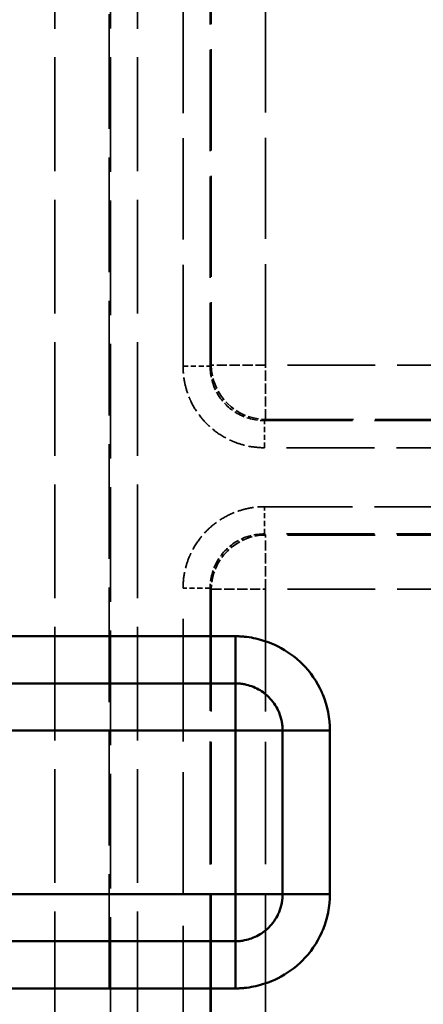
# Model space of a CAD drawing. Header units: millimetres. Extents: x 3367 to 6255, y 2001 to 4216.
# Tile 560 of 656: x 4967 to 4981, y 3877 to 3913. Entities that reach past the tile are written whole.
import ezdxf

# ---------------------------------------------------------------- set-up
doc = ezdxf.new("R2010")
doc.units = ezdxf.units.MM
doc.linetypes.add('DASHED', pattern=[0.2067, 0.1654, -0.0413])
for name, color, linetype, lineweight in [('AM_5', 3, 'Continuous', 25), ('Sichtbare tangentiale Kanten(DIN)', 7, 'Continuous', 50), ('Verdeckte tangentiale Kanten(DIN)', 7, 'DASHED', 35)]:
    doc.layers.add(name, color=color, linetype=linetype, lineweight=lineweight)
doc.styles.get("Standard").update_dxf_attribs({"font": 'ISOCP.SHX'})
doc.dimstyles.new('Standard$0', dxfattribs={"dimtxt": 0.18, "dimasz": 0.18, "dimexe": 0.18, "dimexo": 0.0625, "dimgap": 0.09, "dimtad": 0, "dimtih": 1, "dimtoh": 1, "dimdec": 4, "dimzin": 0, "dimdsep": 46, "dimtxsty": 'STANDARD', "dimcen": 0.09, "dimadec": 0, "dimazin": 0, "dimtfac": 1, "dimtdec": 4, "dimtofl": 0, "dimtmove": 0, "dimatfit": 3, "dimfxl": 1, "dimtolj": 1, "dimtzin": 0, "dimarcsym": 0})

# ---------------------------------------------------------------- blocks, each defined once
blk = doc.blocks.new('*D14')
at = {"layer": 'AM_5', "color": 0, "lineweight": -2, "transparency": 16777216}
for p, q in [((4967.303, 4095.878), (5057.056, 4095.878)), ((5056.876, 4094.078), (5056.876, 4001.599)), ((5056.876, 3897.678), (5056.876, 3990.157)), ((5004.66, 3895.878), (5057.056, 3895.878))]:
    blk.add_line(p, q, dxfattribs=at)
at = {"layer": 'AM_5', "color": 0, "transparency": 16777216}
for points in [[(5056.576, 4094.078), (5057.176, 4094.078), (5056.876, 4095.878)], [(5056.576, 3897.678), (5057.176, 3897.678), (5056.876, 3895.878)]]:
    blk.add_solid(points, dxfattribs=at)
at = {"layer": 'Defpoints', "color": 0, "transparency": 16777216}
for p in [(4967.24, 4095.878), (5056.876, 4095.878), (5004.597, 3895.878)]:
    blk.add_point(p, dxfattribs=at)
at = {"layer": 'AM_5', "color": 0, "transparency": 16777216, "insert": (5056.876, 3995.878), "char_height": 10, "attachment_point": 5, "rotation": 90}
blk.add_mtext('\\A1;20', dxfattribs=at)
blk = doc.blocks.new('*D16')
at = {"layer": 'AM_5', "color": 0, "lineweight": -2, "transparency": 16777216}
for p, q in [((5012.597, 3903.998), (5012.597, 3845.359)), ((3612.597, 3903.815), (3612.597, 3845.359)), ((3614.397, 3845.539), (4259.056, 3845.539)), ((5010.797, 3845.539), (4276.244, 3845.539))]:
    blk.add_line(p, q, dxfattribs=at)
at = {"layer": 'AM_5', "color": 0, "transparency": 16777216}
for points in [[(3614.397, 3845.839), (3614.397, 3845.239), (3612.597, 3845.539)], [(5010.797, 3845.839), (5010.797, 3845.239), (5012.597, 3845.539)]]:
    blk.add_solid(points, dxfattribs=at)
at = {"layer": 'Defpoints', "color": 0, "transparency": 16777216}
for p in [(5012.597, 3904.061), (3612.597, 3903.878), (5012.597, 3845.539)]:
    blk.add_point(p, dxfattribs=at)
at = {"layer": 'AM_5', "color": 0, "transparency": 16777216, "insert": (4267.65, 3845.539), "char_height": 10, "attachment_point": 5}
blk.add_mtext('\\A1;140', dxfattribs=at)

msp = doc.modelspace()

# ---------------------------------------------------------------- linework, layer by layer
at = {"layer": 'Sichtbare tangentiale Kanten(DIN)'}
for p, q in [((4974.5972, 3890.04209), (4947.13037, 3890.04209)), ((4974.5972, 3888.31004), (4974.5972, 3890.04209)), ((4947.13037, 3888.31004), (4974.5972, 3888.31004)), ((4974.5972, 3888.31004), (4974.5972, 3886.57799)), ((4974.5972, 3886.57799), (4946.67987, 3886.57799)), ((4974.5972, 3880.57799), (4974.5972, 3886.57799)), ((4976.32926, 3886.57799), (4974.5972, 3886.57799)), ((4976.32926, 3886.57799), (4976.32926, 3880.57799)), ((4978.06131, 3886.57799), (4976.32926, 3886.57799)), ((4978.06131, 3880.57799), (4978.06131, 3886.57799)), ((4974.5972, 3880.57799), (4946.5333, 3880.57799)), ((4974.5972, 3880.57799), (4974.5972, 3878.84594)), ((4976.32926, 3880.57799), (4974.5972, 3880.57799)), ((4978.06131, 3880.57799), (4976.32926, 3880.57799)), ((4974.5972, 3878.84594), (4946.88884, 3878.84594)), ((4974.5972, 3878.84594), (4974.5972, 3877.11389)), ((4946.88833, 3877.11389), (4974.5972, 3877.11389))]:
    msp.add_line(p, q, dxfattribs=at)
for points, knots in [([(4974.5972, 3890.04209), (4974.62497, 3890.04188), (4974.65276, 3890.04167), (4974.68057, 3890.041), (4974.70839, 3890.04034), (4974.73623, 3890.03922), (4974.76408, 3890.03775), (4974.81979, 3890.03483), (4974.87554, 3890.03054), (4974.93126, 3890.02483), (4975.04274, 3890.01342), (4975.1541, 3889.99632), (4975.26471, 3889.97386), (4975.48602, 3889.92894), (4975.7043, 3889.86256), (4975.91512, 3889.77561), (4976.24657, 3889.63891), (4976.55942, 3889.45126), (4976.83385, 3889.22214), (4976.90778, 3889.16041), (4976.97905, 3889.09561), (4977.04732, 3889.02786), (4977.34798, 3888.7295), (4977.59038, 3888.37415), (4977.76202, 3887.98636), (4977.7742, 3887.95885), (4977.78601, 3887.93118), (4977.79747, 3887.90336), (4977.97045, 3887.48329), (4978.06104, 3887.02812), (4978.06131, 3886.57799)], [0, 0, 0, 0, 0.08497034, 0.08497034, 0.08497034, 0.1699453, 0.1699453, 0.1699453, 0.33991616, 0.33991616, 0.33991616, 0.67997942, 0.67997942, 0.67997942, 1.36038747, 1.36038747, 1.36038747, 2.43016543, 2.43016543, 2.43016543, 2.71834726, 2.71834726, 2.71834726, 3.98755015, 3.98755015, 3.98755015, 4.07757585, 4.07757585, 4.07757585, 5.43676382, 5.43676382, 5.43676382, 5.43676382]), ([(4976.32925, 3886.57799), (4976.32895, 3886.60633), (4976.32862, 3886.63467), (4976.3274, 3886.66299), (4976.32618, 3886.6913), (4976.32406, 3886.71958), (4976.32127, 3886.7478), (4976.31568, 3886.80421), (4976.30739, 3886.86037), (4976.29632, 3886.91597), (4976.27418, 3887.02717), (4976.24093, 3887.13613), (4976.19743, 3887.24083), (4976.18824, 3887.26296), (4976.17858, 3887.2849), (4976.16848, 3887.30663), (4976.0831, 3887.49042), (4975.96528, 3887.65938), (4975.82195, 3887.80273), (4975.78794, 3887.83674), (4975.7525, 3887.8693), (4975.71577, 3887.90034), (4975.57933, 3888.01563), (4975.42497, 3888.10977), (4975.26003, 3888.17819), (4975.23776, 3888.18743), (4975.2153, 3888.1962), (4975.19266, 3888.2045), (4975.10884, 3888.2352), (4975.02269, 3888.25951), (4974.93515, 3888.27698), (4974.87956, 3888.28807), (4974.82341, 3888.29639), (4974.76701, 3888.30201), (4974.73879, 3888.30481), (4974.71051, 3888.30694), (4974.6822, 3888.30818), (4974.65389, 3888.30941), (4974.62554, 3888.30974), (4974.5972, 3888.31004)], [0, 0, 0, 0, 0.08506716, 0.08506716, 0.08506716, 0.17010803, 0.17010803, 0.17010803, 0.34012898, 0.34012898, 0.34012898, 0.68020715, 0.68020715, 0.68020715, 0.75209696, 0.75209696, 0.75209696, 1.35998958, 1.35998958, 1.35998958, 1.50419392, 1.50419392, 1.50419392, 2.03978233, 2.03978233, 2.03978233, 2.11209687, 2.11209687, 2.11209687, 2.37984006, 2.37984006, 2.37984006, 2.54988025, 2.54988025, 2.54988025, 2.6349293, 2.6349293, 2.6349293, 2.71999982, 2.71999982, 2.71999982, 2.71999982]), ([(4974.5972, 3877.11389), (4974.62497, 3877.1141), (4974.65276, 3877.11431), (4974.68057, 3877.11498), (4974.70839, 3877.11564), (4974.73623, 3877.11677), (4974.76408, 3877.11823), (4974.81979, 3877.12115), (4974.87554, 3877.12544), (4974.93126, 3877.13115), (4975.04274, 3877.14256), (4975.1541, 3877.15966), (4975.26471, 3877.18212), (4975.48602, 3877.22704), (4975.7043, 3877.29342), (4975.91512, 3877.38037), (4976.24657, 3877.51707), (4976.55942, 3877.70472), (4976.83385, 3877.93385), (4976.90778, 3877.99557), (4976.97905, 3878.06037), (4977.04732, 3878.12812), (4977.34798, 3878.42648), (4977.59038, 3878.78183), (4977.76202, 3879.16962), (4977.7742, 3879.19713), (4977.78601, 3879.2248), (4977.79747, 3879.25262), (4977.97045, 3879.67269), (4978.06104, 3880.12786), (4978.06131, 3880.57799)], [0, 0, 0, 0, 0.08497034, 0.08497034, 0.08497034, 0.1699453, 0.1699453, 0.1699453, 0.33991616, 0.33991616, 0.33991616, 0.67997942, 0.67997942, 0.67997942, 1.36038747, 1.36038747, 1.36038747, 2.43016545, 2.43016545, 2.43016545, 2.71834726, 2.71834726, 2.71834726, 3.98755017, 3.98755017, 3.98755017, 4.07757585, 4.07757585, 4.07757585, 5.43676383, 5.43676383, 5.43676383, 5.43676383]), ([(4976.32925, 3880.57799), (4976.32895, 3880.54966), (4976.32862, 3880.52131), (4976.3274, 3880.49299), (4976.32618, 3880.46468), (4976.32406, 3880.4364), (4976.32127, 3880.40819), (4976.31568, 3880.35177), (4976.30739, 3880.29562), (4976.29632, 3880.24002), (4976.27418, 3880.12881), (4976.24093, 3880.01985), (4976.19743, 3879.91516), (4976.18824, 3879.89302), (4976.17858, 3879.87108), (4976.16848, 3879.84935), (4976.0831, 3879.66557), (4975.96528, 3879.4966), (4975.82195, 3879.35325), (4975.78794, 3879.31924), (4975.7525, 3879.28668), (4975.71577, 3879.25564), (4975.57933, 3879.14036), (4975.42497, 3879.04621), (4975.26003, 3878.97779), (4975.23776, 3878.96855), (4975.2153, 3878.95978), (4975.19266, 3878.95149), (4975.10884, 3878.92078), (4975.02269, 3878.89647), (4974.93515, 3878.87901), (4974.87956, 3878.86792), (4974.82341, 3878.85959), (4974.76701, 3878.85398), (4974.73879, 3878.85117), (4974.71051, 3878.84904), (4974.6822, 3878.84781), (4974.65389, 3878.84658), (4974.62554, 3878.84624), (4974.5972, 3878.84594)], [0, 0, 0, 0, 0.08506716, 0.08506716, 0.08506716, 0.17010803, 0.17010803, 0.17010803, 0.34012898, 0.34012898, 0.34012898, 0.68020715, 0.68020715, 0.68020715, 0.75209696, 0.75209696, 0.75209696, 1.35998958, 1.35998958, 1.35998958, 1.50419392, 1.50419392, 1.50419392, 2.03978233, 2.03978233, 2.03978233, 2.11209687, 2.11209687, 2.11209687, 2.37984006, 2.37984006, 2.37984006, 2.54988026, 2.54988026, 2.54988026, 2.6349293, 2.6349293, 2.6349293, 2.71999982, 2.71999982, 2.71999982, 2.71999982])]:
    msp.add_open_spline(points, degree=3, knots=knots, dxfattribs=at)
at = {"layer": 'Verdeckte tangentiale Kanten(DIN)', "ltscale": 25.28088}
for p, q in [((4967.97975, 2861.99963), (4967.97975, 4063.87798)), ((4971.00871, 2861.99963), (4971.00871, 4063.87798))]:
    msp.add_line(p, q, dxfattribs=at)
at = {"layer": 'Verdeckte tangentiale Kanten(DIN)', "ltscale": 25.45442}
for p, q in [((4969.97214, 3287.81725), (4969.97214, 4063.87798)), ((4970.01252, 4063.87798), (4970.01252, 3287.81725))]:
    msp.add_line(p, q, dxfattribs=at)
at = {"layer": 'Verdeckte tangentiale Kanten(DIN)', "ltscale": 22.491716}
for p, q in [((4972.67606, 3899.95024), (4972.67606, 3934.81802)), ((4973.67225, 3934.81802), (4973.67225, 3899.95024))]:
    msp.add_line(p, q, dxfattribs=at)
at = {"layer": 'Verdeckte tangentiale Kanten(DIN)', "ltscale": 22.439631}
for p, q in [((4973.71263, 3934.77765), (4973.71262, 3899.99061)), ((4975.70501, 3899.99061), (4975.70502, 3934.77765))]:
    msp.add_line(p, q, dxfattribs=at)
at = {"layer": 'Verdeckte tangentiale Kanten(DIN)', "ltscale": 0.354163}
for p, q in [((4973.67225, 3899.95024), (4973.71262, 3899.99061)), ((4975.70501, 3897.99822), (4975.66464, 3897.95785)), ((4975.66464, 3893.79811), (4975.70501, 3893.75774)), ((4973.71262, 3891.76535), (4973.67225, 3891.80573))]:
    msp.add_line(p, q, dxfattribs=at)
at = {"layer": 'Verdeckte tangentiale Kanten(DIN)', "ltscale": 2.260439}
for p, q in [((4975.70501, 3899.99061), (4973.71262, 3899.99061)), ((4975.70501, 3897.99822), (4975.70501, 3899.99061)), ((4975.70501, 3891.76535), (4975.70501, 3893.75774)), ((4973.71262, 3891.76535), (4975.70501, 3891.76535))]:
    msp.add_line(p, q, dxfattribs=at)
at = {"layer": 'Verdeckte tangentiale Kanten(DIN)', "ltscale": 19.444613}
msp.add_line((4995.80102, 3899.99061), (4975.70501, 3899.99061), dxfattribs=at)
at = {"layer": 'Verdeckte tangentiale Kanten(DIN)', "ltscale": 1.13017}
for p, q in [((4972.67606, 3899.95024), (4973.67225, 3899.95024)), ((4975.66464, 3896.96165), (4975.66464, 3897.95785)), ((4975.66464, 3893.79811), (4975.66464, 3894.79431)), ((4973.67225, 3891.80573), (4972.67605, 3891.80573))]:
    msp.add_line(p, q, dxfattribs=at)
at = {"layer": 'Verdeckte tangentiale Kanten(DIN)', "ltscale": 19.514338}
for p, q in [((4975.66464, 3897.95785), (4995.83271, 3897.95784)), ((4995.83271, 3896.96165), (4975.66464, 3896.96165)), ((4975.66464, 3894.79431), (4995.83271, 3894.79431)), ((4995.83271, 3893.79812), (4975.66464, 3893.79811))]:
    msp.add_line(p, q, dxfattribs=at)
at = {"layer": 'Verdeckte tangentiale Kanten(DIN)', "ltscale": 19.44459}
for p, q in [((4975.70501, 3897.99822), (4995.801, 3897.99822)), ((4995.801, 3893.75774), (4975.70501, 3893.75774))]:
    msp.add_line(p, q, dxfattribs=at)
at = {"layer": 'Verdeckte tangentiale Kanten(DIN)', "ltscale": 27.255884}
for p, q in [((4972.67605, 3863.63677), (4972.67605, 3891.80573)), ((4973.67225, 3891.80573), (4973.67225, 3863.63677))]:
    msp.add_line(p, q, dxfattribs=at)
at = {"layer": 'Verdeckte tangentiale Kanten(DIN)', "ltscale": 27.122509}
for p, q in [((4973.71262, 3891.76535), (4973.71262, 3863.73424)), ((4975.70501, 3891.76535), (4975.70501, 3863.73424))]:
    msp.add_line(p, q, dxfattribs=at)
at = {"layer": 'Verdeckte tangentiale Kanten(DIN)', "ltscale": 19.44467}
msp.add_line((4995.80108, 3891.76535), (4975.70501, 3891.76535), dxfattribs=at)
at = {"layer": 'Verdeckte tangentiale Kanten(DIN)', "ltscale": 2.381838}
msp.add_ellipse((4975.70501, 3899.99061), major_axis=(1.41421, -1.41421), ratio=0.99243251, start_param=3.93078892, end_param=5.49398904, dxfattribs=at)
at = {"layer": 'Verdeckte tangentiale Kanten(DIN)', "ltscale": 2.381837}
msp.add_ellipse((4975.70501, 3891.76535), major_axis=(-1.41421, -1.41421), ratio=0.99243251, start_param=3.93078898, end_param=5.49398898, dxfattribs=at)
at = {"layer": 'Verdeckte tangentiale Kanten(DIN)', "ltscale": 3.577578}
for points, knots in [([(4975.66464, 3896.96165), (4975.4685, 3896.96165), (4975.27249, 3896.98094), (4975.08039, 3897.01899), (4975.05295, 3897.02443), (4975.02558, 3897.03025), (4974.9983, 3897.03645), (4974.83463, 3897.07367), (4974.67421, 3897.12461), (4974.51927, 3897.18876), (4974.46763, 3897.21014), (4974.4166, 3897.23298), (4974.36627, 3897.25722), (4974.16493, 3897.3542), (4973.9746, 3897.47371), (4973.79985, 3897.61274), (4973.71247, 3897.68226), (4973.62898, 3897.75668), (4973.55003, 3897.83563), (4973.47108, 3897.91458), (4973.39666, 3897.99807), (4973.32715, 3898.08544), (4973.18811, 3898.2602), (4973.06861, 3898.45053), (4972.97162, 3898.65187), (4972.94738, 3898.7022), (4972.92454, 3898.75323), (4972.90316, 3898.80487), (4972.83901, 3898.95981), (4972.78807, 3899.12023), (4972.75085, 3899.2839), (4972.74465, 3899.31118), (4972.73883, 3899.33855), (4972.73339, 3899.36599), (4972.69535, 3899.55809), (4972.67606, 3899.7541), (4972.67606, 3899.95024)], [-11.78271795, -11.78271795, -11.78271795, -11.78271795, -11.19586975, -11.19586975, -11.19586975, -11.1120271, -11.1120271, -11.1120271, -10.60898559, -10.60898559, -10.60898559, -10.44133626, -10.44133626, -10.44133626, -9.77064541, -9.77064541, -9.77064541, -9.43529999, -9.43529999, -9.43529999, -9.09995456, -9.09995456, -9.09995456, -8.42926372, -8.42926372, -8.42926372, -8.26161439, -8.26161439, -8.26161439, -7.75857287, -7.75857287, -7.75857287, -7.67473022, -7.67473022, -7.67473022, -7.08788202, -7.08788202, -7.08788202, -7.08788202]), ([(4972.67605, 3891.80573), (4972.67605, 3892.00186), (4972.69535, 3892.19787), (4972.73339, 3892.38997), (4972.73883, 3892.41742), (4972.74465, 3892.44478), (4972.75085, 3892.47206), (4972.78807, 3892.63573), (4972.83901, 3892.79615), (4972.90316, 3892.9511), (4972.92454, 3893.00274), (4972.94738, 3893.05377), (4972.97162, 3893.10409), (4973.06861, 3893.30544), (4973.18811, 3893.49577), (4973.32714, 3893.67052), (4973.39666, 3893.7579), (4973.47108, 3893.84138), (4973.55003, 3893.92033), (4973.62898, 3893.99928), (4973.71247, 3894.0737), (4973.79984, 3894.14322), (4973.9746, 3894.28226), (4974.16493, 3894.40176), (4974.36627, 3894.49874), (4974.4166, 3894.52299), (4974.46763, 3894.54583), (4974.51927, 3894.56721), (4974.67421, 3894.63135), (4974.83463, 3894.68229), (4974.9983, 3894.71951), (4975.02558, 3894.72572), (4975.05295, 3894.73154), (4975.08039, 3894.73697), (4975.27249, 3894.77502), (4975.4685, 3894.79431), (4975.66464, 3894.79431)], [-2.34741778, -2.34741778, -2.34741778, -2.34741778, -1.76056963, -1.76056963, -1.76056963, -1.67672698, -1.67672698, -1.67672698, -1.17368551, -1.17368551, -1.17368551, -1.00603619, -1.00603619, -1.00603619, -0.3353454, -0.3353454, -0.3353454, 0, 0, 0, 0.3353454, 0.3353454, 0.3353454, 1.00603619, 1.00603619, 1.00603619, 1.17368551, 1.17368551, 1.17368551, 1.67672698, 1.67672698, 1.67672698, 1.76056963, 1.76056963, 1.76056963, 2.34741778, 2.34741778, 2.34741778, 2.34741778])]:
    msp.add_open_spline(points, degree=3, knots=knots, dxfattribs=at)
at = {"layer": 'Verdeckte tangentiale Kanten(DIN)', "ltscale": 2.388947}
for points in [[(4973.67225, 3899.95024), (4973.67094, 3899.60023), (4973.85484, 3898.90284), (4974.61724, 3898.14044), (4975.31463, 3897.95653), (4975.66464, 3897.95785)], [(4975.66464, 3893.79811), (4975.31463, 3893.79943), (4974.61724, 3893.61552), (4973.85484, 3892.85312), (4973.67094, 3892.15573), (4973.67225, 3891.80573)]]:
    msp.add_open_spline(points, degree=3, dxfattribs=at)

# ---------------------------------------------------------------- dimensions: what is measured, and where the dimension line sits
at = {"layer": 'AM_5'}
dim = msp.add_linear_dim(base=(5056.87615, 4095.87798), p1=(5004.59721, 3895.87798), p2=(4967.24039, 4095.87798), angle=90, text='20', dimstyle='Standard$0', override={"dimtxt": 10, "dimasz": 1.8, "dimtih": 0, "dimtoh": 0}, dxfattribs=at)
dim.commit()
dim.dimension.update_dxf_attribs({"geometry": '*D14', "text_midpoint": (5056.87615, 3995.87798)})
dim = msp.add_linear_dim(base=(5012.59721, 3845.5395), p1=(3612.59721, 3903.87798), p2=(5012.59721, 3904.06058), angle=360, text='140', dimstyle='Standard$0', override={"dimtxt": 10, "dimasz": 1.8}, dxfattribs=at)
dim.commit()
dim.dimension.update_dxf_attribs({"geometry": '*D16', "text_midpoint": (4267.64998, 3845.5395), "dimtype": 160})

doc.saveas('drawing.dxf')
